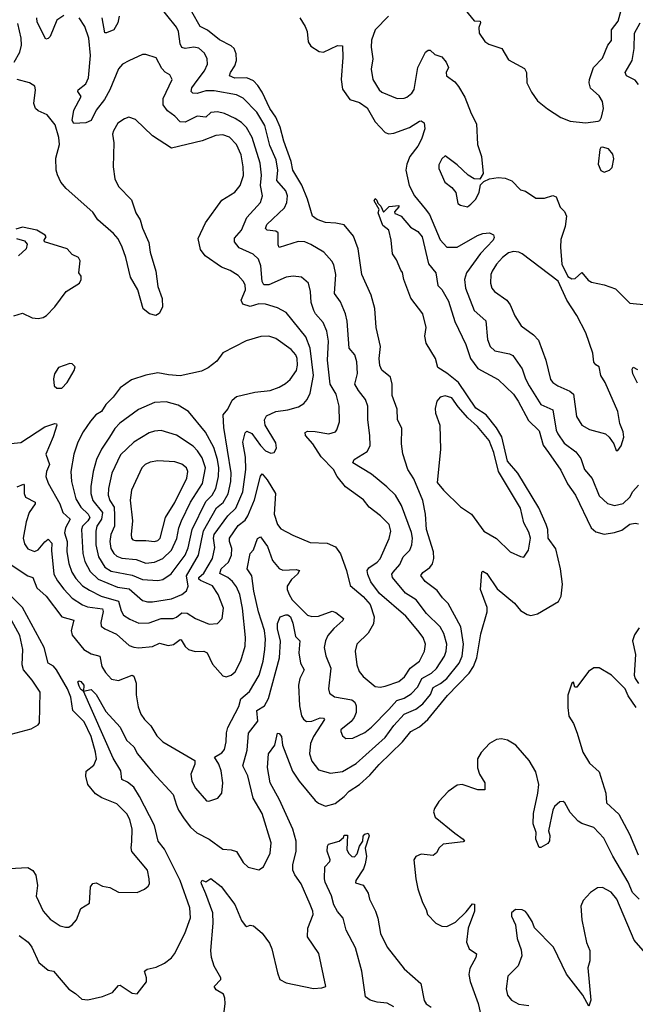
# Model space of a CAD drawing. Extents: x 1550320 to 1685906, y 509093 to 640511.
# Tile 387 of 532: x 1643748 to 1647347, y 597321 to 603074. Entities that reach past the tile are written whole.
import ezdxf

# ---------------------------------------------------------------- set-up
doc = ezdxf.new("R2010")
doc.units = 0

msp = doc.modelspace()

# ---------------------------------------------------------------- linework, layer by layer
at = {"layer": '0CON20XD'}
for points in [[(1643691.7, 599891.7), (1643795, 599824), (1643825, 599814.3), (1643848, 599755), (1643901.8, 599705), (1643994.8, 599584.8), (1644064.3, 599565), (1644047.8, 599505), (1644055, 599478.6), (1644122.9, 599395), (1644165, 599369.2), (1644215.5, 599355), (1644227.3, 599295), (1644248.9, 599258.9), (1644285, 599221.1), (1644325, 599212.7), (1644405, 599243.8), (1644415, 599237.5), (1644427.7, 599197.7), (1644429.5, 599129.5), (1644440, 599060), (1644456, 599016), (1644476.7, 598985), (1644515, 598948.8), (1644548.9, 598888.9), (1644584.6, 598854.6), (1644771.2, 598745), (1644772, 598725), (1644748, 598665), (1644754.5, 598625), (1644775, 598584.2), (1644839.3, 598509.3), (1644853, 598507), (1644906.7, 598525), (1644928.8, 598555), (1644935.6, 598615), (1644925.6, 598684.4), (1644912, 598725), (1644887.5, 598765), (1644929.1, 598790.9), (1644945, 598810), (1644955.3, 598854.7), (1644957.3, 598907.3), (1644965, 598938.6), (1645028.3, 599061.7), (1645040, 599105), (1645092.2, 599147.8), (1645147.2, 599245), (1645170.8, 599325), (1645181.6, 599395), (1645184.7, 599455), (1645179.5, 599505), (1645143, 599615), (1645116, 599735), (1645105.3, 599825), (1645077.1, 599865), (1645094.5, 599955), (1645113.8, 599976.2), (1645138.3, 600041.7), (1645155, 600051.4), (1645196.3, 599996.3), (1645225.3, 599915), (1645265, 599867.9), (1645286.7, 599856.7), (1645365, 599860.5), (1645383.8, 599855), (1645371.1, 599835), (1645336, 599804), (1645312, 599765), (1645312, 599745), (1645322.7, 599715), (1645341.1, 599685), (1645429.5, 599595), (1645455, 599585.9), (1645495, 599588.9), (1645575, 599617.1), (1645595, 599610), (1645640, 599575), (1645636.9, 599563.1), (1645583.7, 599516.3), (1645550, 599475), (1645534.6, 599445), (1645527.5, 599405), (1645537, 599357), (1645566.9, 599285), (1645552.5, 599165), (1645558, 599138), (1645587.4, 599117.4), (1645690.3, 599100.2), (1645706.5, 599086.5), (1645715.4, 599065), (1645714.6, 599025), (1645704.1, 598995.9), (1645686.1, 598973.9), (1645626, 598925), (1645624.4, 598914.4), (1645635, 598888.8), (1645655, 598874.3), (1645695, 598876.9), (1645765, 598908.9), (1645805, 598940), (1645906.3, 599043.7), (1645953.4, 599096.6), (1645995, 599109.1), (1646035.4, 599134.6), (1646075, 599175.4), (1646098.9, 599225), (1646154.5, 599255.5), (1646185, 599283.4), (1646231.1, 599355), (1646241.6, 599385), (1646245.3, 599425), (1646228.1, 599488.1), (1646205.5, 599525.5), (1646126.8, 599605), (1646066.2, 599685), (1646002.5, 599722.5), (1645927.1, 599815), (1645924.2, 599835), (1645930.3, 599845), (1645969.2, 599890.8), (1645989.2, 599935), (1646029.4, 599975), (1646040.3, 600005), (1646043.8, 600045), (1646037.7, 600077.7), (1645980, 600235), (1645945, 600295.5), (1645894.5, 600345), (1645805, 600417.5), (1645695.8, 600485), (1645704, 600505), (1645778.8, 600551.2), (1645796.8, 600583.2), (1645795.5, 600645), (1645783.2, 600735), (1645782.5, 600815), (1645768.8, 600855), (1645727.7, 600907.7), (1645707.9, 600945), (1645722.4, 601007.6), (1645719.7, 601075), (1645706.2, 601115), (1645673.1, 601155), (1645661.7, 601311.7), (1645653.2, 601355), (1645624, 601426), (1645587.9, 601475), (1645595.3, 601585.3), (1645585, 601642), (1645573.1, 601663.1), (1645525.6, 601715), (1645449.5, 601759.5), (1645415, 601776.1), (1645375, 601777.9), (1645265, 601743.1), (1645258.9, 601758.9), (1645258.4, 601828.4), (1645245, 601837.7), (1645195, 601843.8), (1645184.7, 601854.7), (1645192.1, 601877.9), (1645296, 601975), (1645310, 602005), (1645312.5, 602045), (1645303.7, 602073.6), (1645251.1, 602135), (1645256.2, 602195), (1645246.2, 602255), (1645209.5, 602339.5), (1645180, 602455), (1645135, 602533.1), (1645053.5, 602615), (1645014.8, 602634.8), (1644885, 602658.1), (1644835, 602657.4), (1644785, 602642.5), (1644760, 602645), (1644750.9, 602655), (1644754.1, 602675), (1644785, 602719.1), (1644829.1, 602775), (1644845.6, 602815), (1644844.2, 602845.8), (1644828.7, 602878.7), (1644795, 602907.9), (1644765, 602913.1), (1644715, 602906.2), (1644695, 602911.1), (1644685, 602933.3), (1644676.2, 603005), (1644665, 603030.8), (1644551.2, 603171.2)], [(1646335, 603152), (1646405, 603067.5), (1646440, 603065), (1646442.5, 603055), (1646432.5, 603027.5), (1646434.4, 602995), (1646467, 602947), (1646490.4, 602930.4), (1646565.5, 602905.5), (1646605, 602839.2), (1646698.9, 602788.9), (1646710.5, 602765), (1646713.1, 602705), (1646740.6, 602650.6), (1646775, 602600), (1646832.7, 602552.7), (1646912.3, 602502.3), (1646965, 602481.2), (1647055, 602471.2), (1647129.3, 602480.7), (1647140, 602485), (1647150, 602505), (1647160.8, 602555), (1647155.7, 602595), (1647135, 602628.8), (1647084.6, 602674.6), (1647076.4, 602705), (1647079.6, 602725), (1647102.7, 602795), (1647155, 602849.2), (1647185.8, 602925), (1647207.6, 602952.4), (1647207.9, 603015), (1647247.1, 603065), (1647273.6, 603165)], [(1643745, 597722.9), (1643797.3, 597685), (1643818.2, 597655), (1643860, 597565), (1643915, 597521.2), (1643945, 597513.8), (1644035, 597410), (1644074, 597385), (1644111.1, 597351.1), (1644147, 597347), (1644232.7, 597367.3), (1644289.5, 597390.5), (1644325, 597430), (1644335, 597433.3), (1644405, 597386.7), (1644435, 597382.5), (1644488.3, 597451.7), (1644489.2, 597475), (1644477.5, 597515), (1644493.6, 597526.4), (1644545, 597538), (1644595, 597561.2), (1644635, 597592), (1644653.1, 597615), (1644713.6, 597735), (1644746.6, 597826.6), (1644743.3, 597885), (1644685.9, 598045), (1644595, 598227.5), (1644557.3, 598275), (1644535.7, 598365), (1644449.1, 598535), (1644415, 598589.1), (1644378.4, 598618.4), (1644344.4, 598635), (1644339.7, 598685), (1644295, 598760), (1644120, 599150), (1644105, 599160), (1644095, 599180), (1644087.5, 599205), (1644095, 599210), (1644105, 599206.7), (1644123.3, 599185), (1644120, 599150), (1644165, 599161.2), (1644195, 599132), (1644251, 599031), (1644335, 598940.4), (1644371.9, 598865), (1644415.2, 598825.2), (1644436.7, 598785), (1644525.8, 598675), (1644645, 598546.8), (1644665.2, 598485), (1644676.2, 598455), (1644708.4, 598405), (1644745.5, 598355.5), (1644783.6, 598323.6), (1644856.2, 598286.2), (1644935, 598228), (1644985, 598223.8), (1645015, 598213.8), (1645055, 598149.2), (1645082.6, 598122.6), (1645145, 598106.2), (1645173.8, 598125), (1645211.4, 598205), (1645217.8, 598265), (1645165, 598436.2), (1645112.1, 598525), (1645081.5, 598655), (1645051.5, 598715), (1645076.9, 598805), (1645084.7, 598905), (1645139.2, 598975), (1645135, 599036.9), (1645178.8, 599065), (1645202.8, 599107.2), (1645266.9, 599345), (1645273.4, 599443.4), (1645254.3, 599515), (1645255, 599546.2), (1645270, 599585), (1645303.2, 599596.8), (1645315, 599596.1), (1645330, 599585), (1645345, 599548.8), (1645360.9, 599470.9), (1645385.6, 599445), (1645378.9, 599375), (1645389.3, 599315), (1645410.4, 599275), (1645385.3, 599225), (1645378.1, 599185), (1645384.2, 599065), (1645395, 599006.2), (1645406.6, 598986.6), (1645425, 598973.8), (1645455, 598975.8), (1645505, 598994.6), (1645523.5, 598993.5), (1645530, 598985), (1645465.9, 598885), (1645448.2, 598845), (1645441.8, 598785), (1645455, 598742.5), (1645495, 598691.1), (1645565, 598670.8), (1645635, 598681.2), (1645715, 598727.3), (1645885, 598879.1), (1645935, 598950.3), (1645995, 599015.9), (1646063.8, 599046.2), (1646105, 599077.2), (1646148.6, 599131.4), (1646165, 599172), (1646207.3, 599195), (1646245.1, 599224.9), (1646316.7, 599315), (1646334.2, 599355), (1646341.7, 599425), (1646325.8, 599525.8), (1646252.3, 599662.3), (1646219.1, 599695), (1646188.3, 599738.3), (1646118.3, 599791.7), (1646092.8, 599827.2), (1646105, 599844.4), (1646145.9, 599874.1), (1646161.1, 599895), (1646169.6, 599925), (1646166, 599965), (1646126.6, 600095), (1646120, 600185), (1646104.1, 600264.1), (1646051.7, 600391.7), (1646017.5, 600445), (1645987, 600537), (1645979.4, 600595), (1645981.9, 600685), (1645957.4, 600737.4), (1645955, 600797.5), (1645925, 600877.5), (1645925.6, 600945), (1645915.6, 600985.6), (1645865, 601026.2), (1645853.1, 601053.1), (1645849.1, 601095), (1645857.5, 601165), (1645831.9, 601275), (1645824.3, 601385.7), (1645802.5, 601465), (1645747.1, 601585), (1645725.9, 601735), (1645698.5, 601808.5), (1645644.5, 601874.5), (1645595.3, 601885.3), (1645535, 601889.4), (1645486.6, 601906.6), (1645458.8, 601925), (1645431, 602025), (1645396.9, 602106.9), (1645345.2, 602195.2), (1645334.8, 602245), (1645291.9, 602365), (1645270.4, 602445), (1645244.3, 602504.3), (1645210, 602555), (1645165, 602650.5), (1645139.9, 602689.9), (1645115, 602715.9), (1645075, 602733.7), (1645005, 602732.7), (1644974.3, 602745), (1644979.6, 602765), (1645006.3, 602803.7), (1645015.8, 602835), (1645012.9, 602875), (1645001.3, 602905), (1644985, 602920.3), (1644915.7, 602955.7), (1644845, 603013.5), (1644803.5, 603035), (1644755, 603119.7)], [(1644005, 603097.5), (1643965, 603071.5), (1643925, 602975.8), (1643915, 602964.2), (1643900, 602960), (1643849.9, 603059.9), (1643848.9, 603085)], [(1645075, 601917.5), (1645156.1, 602005), (1645168.2, 602045), (1645156.2, 602105), (1645161, 602165), (1645153.8, 602235), (1645106.4, 602386.4), (1645074, 602444), (1645045, 602473.1), (1645007.4, 602497.4), (1644945, 602526.2), (1644905, 602535.3), (1644865, 602531.1), (1644835, 602504.1), (1644785, 602509.3), (1644715, 602474.6), (1644686.4, 602476.4), (1644655, 602511.1), (1644611.2, 602541.2), (1644587.1, 602577.1), (1644587.1, 602612.9), (1644640, 602725), (1644625, 602752.5), (1644597.6, 602767.6), (1644577.8, 602787.8), (1644545, 602851.2), (1644485, 602870), (1644465, 602870), (1644385, 602834.2), (1644348, 602815), (1644325, 602787.5), (1644275.3, 602665), (1644242.6, 602607.4), (1644194.2, 602545), (1644164.8, 602485.2), (1644135, 602470.3), (1644065, 602466.7), (1644054.7, 602485), (1644064.7, 602545.3), (1644107.1, 602625), (1644087.1, 602655), (1644090, 602665), (1644135, 602698.9), (1644149.7, 602735), (1644161.3, 602865), (1644152.5, 602965), (1644128.8, 603035), (1644095.6, 603085)], [(1644330, 603095), (1644320.8, 603055), (1644298.8, 603015), (1644256.2, 602996.2), (1644245, 602996.7), (1644230.5, 603085)], [(1645384.8, 603084.8), (1645416.4, 603035), (1645428.8, 603005), (1645434.6, 602944.6), (1645449.7, 602919.7), (1645498.6, 602888.6), (1645523.6, 602883.6), (1645605, 602922.7), (1645635, 602922), (1645636.6, 602853.4), (1645626.2, 602725), (1645635, 602668), (1645678.3, 602608.3), (1645735, 602589.3), (1645779.5, 602559.5), (1645825, 602477.8), (1645885, 602414.5), (1645905, 602406.5), (1645935, 602410.4), (1646025.9, 602444.1), (1646085, 602481.4), (1646095, 602482.5), (1646111.7, 602471.7), (1646116.3, 602436.3), (1646096, 602375), (1646074.8, 602335), (1646028.7, 602275), (1646011.2, 602228.8), (1646006.1, 602195), (1646025.3, 602105), (1646056.5, 602045), (1646118.9, 601968.9), (1646144.2, 601935), (1646206.7, 601786.7), (1646245, 601744.5), (1646305, 601744.4), (1646425, 601813.8), (1646455, 601825.4), (1646495, 601829.2), (1646517.1, 601817.1), (1646520.8, 601800.8), (1646516.5, 601785), (1646441.6, 601708.4), (1646360, 601595), (1646348.9, 601555), (1646353.4, 601505), (1646404.6, 601375), (1646473.8, 601315), (1646482.3, 601205), (1646497.8, 601165), (1646525, 601138.5), (1646612.1, 601122.1), (1646631.1, 601111.1), (1646684.8, 601034.8), (1646704.1, 600975), (1646725.6, 600934.4), (1646794.8, 600824.8), (1646864.1, 600794.1), (1646884.7, 600675), (1646893.8, 600653.8), (1646930.3, 600600.3), (1646998.4, 600548.4), (1647029.2, 600509.2), (1647049.6, 600445), (1647095, 600393.1), (1647135, 600291.4), (1647185, 600246.7), (1647225, 600235.5), (1647275, 600246.9), (1647315, 600284), (1647333.1, 600316.9), (1647366, 600355)], [(1645904.7, 603095), (1645826.4, 603015), (1645804.4, 602955), (1645802.4, 602912.4), (1645811.4, 602845), (1645802.9, 602785), (1645811.9, 602725), (1645849.4, 602665), (1645865, 602651.1), (1645955, 602614.4), (1645994.5, 602614.5), (1646010.5, 602620.5), (1646040, 602645), (1646053.5, 602666.5), (1646075.3, 602794.7), (1646119.2, 602885), (1646135, 602895.6), (1646147.5, 602895), (1646175, 602871.2), (1646215, 602856.2), (1646241.2, 602825), (1646254, 602795), (1646240.5, 602765), (1646243.6, 602745), (1646291.6, 602711.6), (1646313.9, 602683.9), (1646351, 602621), (1646386.7, 602525), (1646417.8, 602465), (1646423.3, 602345), (1646447.1, 602275), (1646456.7, 602175), (1646437, 602143), (1646405, 602143.8), (1646370, 602165), (1646305.6, 602225.6), (1646235, 602277.5), (1646215, 602260), (1646197.5, 602225), (1646197.5, 602205), (1646234, 602125), (1646274.2, 602094.2), (1646296.7, 602065), (1646310, 602000), (1646325, 601990), (1646365, 601980), (1646385, 601996.7), (1646413.8, 602025), (1646433.9, 602066.1), (1646441.2, 602108.8), (1646460.7, 602129.3), (1646495, 602143.8), (1646545, 602151.9), (1646585, 602148.1), (1646625, 602131.8), (1646675, 602079.2), (1646705, 602072.9), (1646765, 602031.1), (1646815, 602031.4), (1646865, 602045.8), (1646885, 602038.8), (1646907.8, 601977.8), (1646933, 601953), (1646944.2, 601925), (1646937.1, 601865), (1646911.3, 601788.7), (1646908.9, 601745), (1646917.8, 601645), (1646952.8, 601572.8), (1646975, 601560), (1646995, 601562.5), (1647035, 601596), (1647071.3, 601551.3), (1647089.7, 601539.7), (1647165, 601525.6), (1647230.5, 601500.5), (1647315, 601417.5), (1647415, 601407.5)], [(1643714.5, 602825), (1643749.1, 602885), (1643757.8, 602925), (1643756, 602965), (1643737.6, 603052.4)], [(1647366, 602695), (1647345, 602719.6), (1647295.3, 602745.3), (1647287.1, 602765), (1647328.2, 602835), (1647340.8, 602905), (1647342.1, 602995), (1647375.2, 603054.8)], [(1643695, 600596.7), (1643755, 600603.3), (1643895, 600694.6), (1643954, 600714), (1643963.3, 600713.3), (1643965.8, 600705), (1643943.9, 600636.1), (1643900.9, 600535), (1643922.9, 600475), (1643904.6, 600435), (1643901.5, 600405), (1643914.6, 600365), (1643981.8, 600245), (1643999.3, 600195), (1644043.3, 600155), (1644014.7, 600105), (1644010.3, 600075), (1644025.6, 600025), (1644022.4, 599965), (1644035.9, 599895.9), (1644053.3, 599845), (1644075, 599809.2), (1644115, 599765.9), (1644155, 599740.5), (1644225, 599706.1), (1644325, 599676.5), (1644340.6, 599620.6), (1644355, 599595.5), (1644390.8, 599570.8), (1644445, 599548.8), (1644505, 599549.1), (1644575, 599575.3), (1644645, 599575.3), (1644665, 599583.2), (1644695, 599609.2), (1644727.2, 599607.2), (1644775.3, 599575.3), (1644855, 599542.9), (1644904.6, 599545.4), (1644930.9, 599575), (1644939.2, 599635), (1644908.4, 599715), (1644875.5, 599765.5), (1644805, 599797.8), (1644794.8, 599805), (1644794.5, 599815), (1644825, 599840.9), (1644874.3, 599925), (1644889.5, 599990.5), (1644879.8, 600045), (1644884.8, 600065), (1644963.7, 600175), (1645010.7, 600219.3), (1645051.5, 600315), (1645070.7, 600445), (1645068.1, 600518.1), (1645051.5, 600605), (1645065, 600660), (1645075, 600670.6), (1645105, 600656.2), (1645154.6, 600585), (1645185, 600555.6), (1645215, 600541.9), (1645235, 600546), (1645249.7, 600570.3), (1645245, 600601.2), (1645182.7, 600705), (1645178.2, 600735), (1645190.1, 600759.9), (1645244.5, 600784.5), (1645315.3, 600794.7), (1645378.3, 600811.7), (1645408.8, 600831.2), (1645429.1, 600855), (1645445, 600891.2), (1645465.6, 600995), (1645446.7, 601155), (1645421.3, 601221.3), (1645305, 601363.8), (1645255, 601390.4), (1645185, 601412.5), (1645145, 601412.8), (1645095, 601397.8), (1645051.9, 601411.9), (1645043.2, 601435), (1645067.2, 601495), (1645065.9, 601525), (1645055, 601546.5), (1645025, 601580), (1644978, 601608), (1644927.1, 601627.1), (1644831.5, 601695), (1644805, 601730.8), (1644790.8, 601795), (1644833.6, 601886.4), (1644930.2, 602019.8), (1645005, 602065.6), (1645036.9, 602105), (1645055.7, 602164.3), (1645054.2, 602215), (1645041.6, 602285), (1645014.6, 602345), (1644975, 602386.7), (1644935, 602400.7), (1644895, 602398), (1644815, 602366.2), (1644635, 602323.5), (1644524.2, 602395), (1644425, 602490.8), (1644385, 602504.2), (1644361.2, 602495), (1644321.6, 602468.4), (1644295.6, 602425), (1644290.5, 602405), (1644298.1, 602355), (1644293.8, 602215), (1644303.8, 602145), (1644325, 602098.6), (1644400.6, 602020.6), (1644426.4, 601945), (1644452.3, 601905), (1644465.3, 601855.3), (1644502.2, 601772.2), (1644510.9, 601715), (1644542.7, 601605), (1644554.4, 601515), (1644581.4, 601445), (1644582, 601395), (1644562.3, 601357.7), (1644543.9, 601346.1), (1644505.8, 601355.8), (1644470, 601385), (1644437.5, 601495), (1644395, 601570), (1644367.9, 601685), (1644347.1, 601745), (1644323.2, 601793.2), (1644297.1, 601825), (1644204.5, 601905), (1644175, 601950), (1644018.5, 602088.5), (1643987.8, 602125), (1643968.2, 602168.2), (1643960.7, 602195), (1643958.1, 602265), (1643981.2, 602345), (1643976.9, 602385), (1643955, 602460), (1643907.5, 602517.5), (1643855, 602541.4), (1643840.6, 602555), (1643830.5, 602585), (1643840.8, 602665), (1643836, 602685), (1643805, 602704.3), (1643733.8, 602725)], [(1647165, 602183.3), (1647196.1, 602193.9), (1647210.7, 602209.3), (1647221.7, 602261.7), (1647215, 602287.5), (1647189.3, 602319.3), (1647155, 602330), (1647145, 602327.5), (1647140, 602315), (1647129.5, 602229.5), (1647145, 602193.3), (1647165, 602183.3)], [(1644943.5, 597276.5), (1644948.2, 597325), (1644947.3, 597357.3), (1644939.3, 597379.3), (1644896.2, 597405), (1644884.1, 597424.1), (1644923.8, 597465), (1644924.2, 597475), (1644885, 597543.3), (1644869.2, 597595), (1644864.4, 597635), (1644878, 597795), (1644876.6, 597855), (1644836, 597966), (1644810, 598025), (1644808, 598035), (1644815, 598046.2), (1644835, 598037.5), (1644865, 598056.2), (1644925, 598010), (1645005, 597904.3), (1645045, 597810.8), (1645065, 597782), (1645075, 597776.2), (1645095, 597783.8), (1645115, 597780), (1645165, 597736), (1645208.1, 597678.1), (1645222.5, 597645), (1645254.6, 597504.6), (1645269.5, 597465), (1645306, 597446), (1645465, 597414.2), (1645513.4, 597416.6), (1645538, 597425), (1645497.3, 597617.3), (1645430, 597715), (1645433.1, 597765), (1645463.1, 597845), (1645462.2, 597865), (1645445, 597904), (1645393.6, 598025), (1645356.9, 598076.9), (1645344.7, 598104.7), (1645345.3, 598135), (1645364.7, 598215.3), (1645363.1, 598275), (1645344.7, 598345), (1645267.1, 598515), (1645211.6, 598615), (1645196.7, 598705), (1645201.5, 598785), (1645238.8, 598835), (1645254, 598905), (1645265, 598903.3), (1645278, 598885), (1645283.8, 598835), (1645342.9, 598682.9), (1645381.4, 598625), (1645475, 598512.5), (1645495, 598497.1), (1645535, 598479.2), (1645592.9, 598495), (1645644.6, 598535), (1645673.4, 598566.6), (1645734.6, 598605), (1645795, 598659.3), (1645848.8, 598721.2), (1645985.2, 598854.8), (1646033.8, 598915), (1646085, 598943.1), (1646133.6, 598985), (1646249.1, 599125), (1646375.2, 599255), (1646400.6, 599295), (1646420.5, 599345), (1646443.3, 599485), (1646480, 599615), (1646479.8, 599639.8), (1646441.4, 599745), (1646450, 599845), (1646455, 599852.5), (1646478.1, 599838.1), (1646539.4, 599749.4), (1646640, 599665), (1646675, 599622.5), (1646715, 599597.8), (1646735, 599592.5), (1646775, 599602.9), (1646898.2, 599675), (1646914, 599705), (1646921.9, 599775), (1646908.6, 599865), (1646881.7, 599981.7), (1646837.2, 600045), (1646834.8, 600095), (1646825.7, 600125), (1646782.5, 600222.5), (1646659.7, 600425), (1646599.8, 600495), (1646566.4, 600636.4), (1646535, 600690), (1646474.3, 600764.3), (1646415, 600803.5), (1646313.7, 600953.7), (1646245, 601008.9), (1646192.1, 601042.1), (1646179.4, 601095), (1646125, 601184), (1646117.1, 601225), (1646124.2, 601275), (1646104, 601355), (1646035, 601446.7), (1645994.4, 601555), (1645986.2, 601596.2), (1645975, 601610), (1645950.7, 601670.7), (1645927.5, 601705), (1645920, 601785), (1645906.7, 601845), (1645871.7, 601871.7), (1645843.8, 601945), (1645850, 601965), (1645820, 602015), (1645825, 602030), (1645835, 602020), (1645841.7, 602001.7), (1645860, 601985), (1645875, 601950), (1645908.3, 601981.7), (1645965, 601987.5), (1645965, 601980), (1645938.3, 601951.7), (1645940.7, 601940.7), (1645953, 601937), (1645977.5, 601925), (1646032, 601862), (1646075, 601835.7), (1646101.2, 601805), (1646138.3, 601648.3), (1646180, 601595), (1646191.7, 601521.7), (1646215, 601497.5), (1646255, 601428.8), (1646290.7, 601310.7), (1646355.4, 601175.4), (1646384.1, 601094.1), (1646426.4, 601036.4), (1646545, 600971.4), (1646635, 600885.6), (1646662.7, 600845), (1646721.7, 600731.8), (1646785, 600671.4), (1646808.1, 600588.1), (1646838.9, 600545), (1646911.9, 600441.9), (1646951.1, 600361.1), (1646996.2, 600295), (1647087.9, 600105), (1647115, 600082.3), (1647165, 600067.9), (1647225, 600077.7), (1647267.9, 600092.1), (1647315, 600127.3), (1647345, 600132.5), (1647365, 600127.5)], [(1643732.1, 600345), (1643769.7, 600359.7), (1643774.3, 600354.3), (1643773.8, 600305), (1643782.2, 600285), (1643837.8, 600255), (1643837.3, 600245), (1643803.1, 600195), (1643785, 600140.8), (1643768.8, 600045), (1643775, 600011.2), (1643795, 599983.1), (1643835, 599966.5), (1643855, 599975.5), (1643895, 600023.1), (1643915, 600038.2), (1643936.3, 600015), (1643932.9, 599972.9), (1643948.2, 599835), (1643967.8, 599795), (1644006.3, 599746.3), (1644055, 599694.7), (1644114.8, 599654.8), (1644145, 599643), (1644231.6, 599631.6), (1644236.6, 599616.6), (1644221.3, 599551.3), (1644225, 599530), (1644244.6, 599514.6), (1644313.3, 599483.3), (1644388.3, 599418.3), (1644415, 599407.1), (1644445, 599403.8), (1644525, 599412.5), (1644565, 599430.3), (1644615, 599416.9), (1644646.6, 599423.4), (1644685, 599453.1), (1644691.3, 599451.3), (1644715, 599412.2), (1644735, 599394.6), (1644773.1, 599383.1), (1644825, 599385.2), (1644844.6, 599375), (1644875, 599308.2), (1644935, 599240.9), (1644955, 599233.5), (1644985, 599243.8), (1645006.9, 599263.1), (1645041.5, 599328.5), (1645065, 599413.3), (1645068.7, 599465), (1645050.8, 599635), (1645034.8, 599714.8), (1645015, 599760), (1644991.5, 599791.5), (1644963.6, 599815), (1644917.3, 599837.3), (1644925.7, 599865), (1644967.6, 599905), (1644985.3, 599945), (1644988.1, 599985), (1644973.8, 600025), (1644974.2, 600045), (1645025, 600117.9), (1645065, 600149.7), (1645081.6, 600175), (1645120.8, 600269.2), (1645155, 600406.2), (1645165, 600420), (1645195, 600384.6), (1645242.8, 600305), (1645235.4, 600185), (1645255, 600124), (1645275, 600100), (1645345, 600062.9), (1645445, 600019.4), (1645545, 600014.5), (1645593.9, 599993.9), (1645622.8, 599952.8), (1645658, 599855), (1645678.8, 599768.8), (1645755, 599704), (1645796.5, 599656.5), (1645820.5, 599585), (1645816, 599544), (1645785, 599488.6), (1645719.2, 599425), (1645708.6, 599385), (1645718.2, 599305), (1645733.3, 599265), (1645756.7, 599236.7), (1645825, 599178.6), (1645854.5, 599174.5), (1645885, 599179.1), (1645965, 599206.4), (1645997.1, 599235), (1646029.6, 599285), (1646085.4, 599325), (1646113.9, 599385), (1646120.8, 599425), (1646106.2, 599465), (1646074.4, 599504.4), (1646005, 599589.2), (1645852.1, 599722.1), (1645800, 599790), (1645782.1, 599832.1), (1645780, 599855), (1645788, 599872), (1645837.1, 599905), (1645855, 599924.3), (1645908.3, 600041.7), (1645917.3, 600085), (1645907.3, 600125), (1645857.1, 600175), (1645790, 600225), (1645758, 600268), (1645651.9, 600345), (1645603.8, 600405), (1645582.9, 600445), (1645510.5, 600520.5), (1645461.5, 600595), (1645419.4, 600645), (1645417.5, 600662.5), (1645430.9, 600669.1), (1645475, 600668.7), (1645555, 600653.8), (1645593.8, 600666.2), (1645602.7, 600677.3), (1645617.1, 600725), (1645614.6, 600815), (1645598.4, 600885), (1645562.7, 600945), (1645546.9, 601085), (1645553.7, 601195), (1645543.8, 601253.8), (1645521.8, 601305), (1645477.3, 601355), (1645467.1, 601375), (1645451.7, 601421.7), (1645448.5, 601485), (1645436.9, 601535), (1645395, 601568.6), (1645345.8, 601575.8), (1645305, 601569.4), (1645205, 601524.7), (1645174.8, 601524.8), (1645164.4, 601544.4), (1645158.1, 601635), (1645143.6, 601675), (1645113.5, 601703.5), (1645031, 601741), (1645002.9, 601775), (1645003.1, 601796.9), (1645045.2, 601844.8), (1645075, 601917.5)], [(1643855, 601328.6), (1643885, 601334), (1643905, 601346.2), (1643953.2, 601396.8), (1644020, 601485), (1644096.7, 601535), (1644106.4, 601556.4), (1644106.2, 601575), (1644093.3, 601595), (1644101.2, 601665), (1644092.5, 601685), (1644055, 601701.2), (1644025.6, 601735.6), (1643892.5, 601775), (1643890, 601785), (1643902.5, 601805), (1643896.7, 601815), (1643847.5, 601845), (1643765, 601862.5), (1643725, 601850)], [(1643730, 601795), (1643775, 601782.5), (1643791.7, 601761.7), (1643786.2, 601735), (1643741.2, 601695)], [(1647245, 600556.7), (1647265, 600583.3), (1647278.9, 600635), (1647275.4, 600665.4), (1647256.7, 600715), (1647245.4, 600785.4), (1647171.1, 600955), (1647145.7, 600995), (1647136, 601045), (1647115, 601056.7), (1647105, 601072.5), (1647098.9, 601125), (1647057.1, 601245), (1647005.3, 601345), (1646945.6, 601435), (1646895.8, 601545.8), (1646685, 601705.5), (1646665, 601716.4), (1646635, 601719.6), (1646605, 601711.2), (1646570.5, 601685), (1646534.5, 601645), (1646509.6, 601605), (1646502.1, 601585), (1646500, 601535), (1646508.6, 601505), (1646524.2, 601485), (1646595, 601436), (1646615, 601408.8), (1646643.3, 601343.3), (1646680, 601285), (1646751.8, 601231.8), (1646781.2, 601201.2), (1646823.8, 601085), (1646851.3, 600971.3), (1646865, 600954.4), (1646894.7, 600934.7), (1646963, 600903), (1646984.5, 600885), (1647002.3, 600755), (1647033.5, 600705), (1647078.5, 600678.5), (1647172, 600655), (1647194.5, 600634.5), (1647221.2, 600595), (1647235, 600557.5), (1647245, 600556.7)], [(1643714.2, 601344.2), (1643765, 601358.8), (1643821.3, 601331.3), (1643855, 601328.6)], [(1644495, 599671.8), (1644525, 599673.4), (1644635, 599689.7), (1644695, 599715.4), (1644723.8, 599736.2), (1644733.5, 599765), (1644722.1, 599825), (1644793.2, 599945), (1644822.1, 600087.9), (1644897.7, 600222.3), (1644936.8, 600253.2), (1644965.8, 600304.2), (1644982.8, 600375), (1644984.4, 600425.6), (1644941.2, 600691.2), (1644938.2, 600765), (1644965, 600798.9), (1644989.9, 600850.1), (1645015, 600873.1), (1645122.2, 600897.8), (1645212.9, 600907.1), (1645265, 600926.2), (1645302.2, 600947.8), (1645328.3, 600971.7), (1645365.3, 601025), (1645371.2, 601055), (1645369.2, 601095), (1645362, 601115), (1645335, 601147.5), (1645245, 601211.5), (1645204.6, 601224.6), (1645157.9, 601222.1), (1645072.7, 601197.3), (1644935, 601127.1), (1644901.2, 601078.8), (1644849.8, 601040.2), (1644810.3, 601019.7), (1644685, 600993.5), (1644618, 600998), (1644555, 601010.9), (1644485, 600997.1), (1644401.2, 600968.8), (1644335, 600922.5), (1644295, 600868.1), (1644250.5, 600825), (1644225.4, 600785), (1644193.5, 600765), (1644161.7, 600728.3), (1644118.8, 600665), (1644087.7, 600605), (1644064.6, 600535), (1644046.9, 600435), (1644050, 600375), (1644076.9, 600275), (1644105.9, 600225), (1644147.1, 600185), (1644158.4, 600165), (1644146.9, 600145), (1644115.3, 600115), (1644109.5, 600095), (1644117.1, 599955), (1644128.1, 599908.1), (1644160.4, 599850.4), (1644206.2, 599805), (1644319.1, 599759.1), (1644387.9, 599747.9), (1644465, 599680), (1644495, 599671.8)], [(1643995, 600920), (1644026.2, 600955), (1644066.2, 601025), (1644071.2, 601045), (1644055, 601063.3), (1644040, 601065), (1643975, 601042.5), (1643951.2, 601005), (1643946.2, 600975), (1643950, 600935), (1643965, 600920), (1643995, 600920)], [(1647359.8, 600949.8), (1647332.7, 601005), (1647328.3, 601031.7), (1647335, 601043.3), (1647359.3, 601029.3)], [(1644555, 599798.1), (1644585, 599802.4), (1644633.8, 599836.2), (1644715.6, 599945), (1644732.5, 599987.5), (1644755.2, 600095), (1644835, 600259.3), (1644873.3, 600296.7), (1644893.6, 600335), (1644909.8, 600405), (1644912.5, 600455), (1644904.8, 600505), (1644882, 600575), (1644833.7, 600663.7), (1644734.4, 600785), (1644675, 600822.1), (1644605, 600840.8), (1644535, 600837.1), (1644442.8, 600797.2), (1644332.8, 600717.2), (1644303.6, 600685), (1644272.1, 600635), (1644226.2, 600565), (1644196.7, 600505), (1644176.9, 600435), (1644163.9, 600346.1), (1644164.4, 600305), (1644174.8, 600265), (1644232.6, 600195), (1644226.2, 600155), (1644198.8, 600115), (1644192.1, 600085), (1644193.3, 600005), (1644208.5, 599935), (1644245, 599875.9), (1644281.6, 599851.6), (1644405, 599827.7), (1644465, 599803.8), (1644555, 599798.1)], [(1646695, 599933.8), (1646722.9, 599975), (1646733.8, 600045), (1646725, 600080), (1646694.6, 600134.6), (1646675, 600219.2), (1646547.2, 600435), (1646519.3, 600545), (1646491.9, 600615), (1646425, 600696.9), (1646368.1, 600748.1), (1646311.9, 600811.9), (1646275, 600864.4), (1646235, 600875.5), (1646205, 600868.1), (1646186.7, 600845), (1646177.6, 600802.4), (1646177.9, 600775), (1646203.8, 600705), (1646208.3, 600561.7), (1646189.3, 600369.3), (1646224.6, 600324.6), (1646325, 600227.5), (1646389.4, 600185), (1646462, 600085), (1646535, 600042.5), (1646615, 599964.3), (1646675, 599936.7), (1646695, 599933.8)], [(1644485, 599898.9), (1644535, 599904.1), (1644585, 599925.4), (1644635.2, 599974.8), (1644666.5, 600043.5), (1644677.7, 600105), (1644693.4, 600145), (1644747, 600255), (1644816.8, 600363.2), (1644833.8, 600455), (1644814, 600514), (1644786.8, 600555), (1644761.4, 600581.4), (1644665, 600647.3), (1644575, 600672.7), (1644535, 600670), (1644505, 600660.5), (1644414.7, 600605.3), (1644337.9, 600532.1), (1644287.3, 600425), (1644266.9, 600335), (1644264.7, 600295.3), (1644275.3, 600265), (1644300.2, 600225), (1644302.4, 600177.6), (1644302.2, 600115), (1644280, 600065), (1644274.2, 600025), (1644281, 599985), (1644298.2, 599955), (1644315, 599939.3), (1644345, 599926.9), (1644429.2, 599919.2), (1644485, 599898.9)], [(1644535, 600024.7), (1644555, 600030.7), (1644569.6, 600045), (1644600, 600165), (1644655, 600252.5), (1644725.3, 600395), (1644730, 600435), (1644722.7, 600455), (1644695, 600476.1), (1644655, 600491.1), (1644555, 600496.2), (1644511.1, 600488.9), (1644481.4, 600475), (1644461.5, 600455), (1644401.5, 600325), (1644392.8, 600267.2), (1644406.4, 600146.4), (1644398.5, 600065), (1644401.8, 600045), (1644410, 600035), (1644425, 600030.8), (1644485, 600031.6), (1644535, 600024.7)], [(1643685.5, 598114.5), (1643795, 598120), (1643825, 598101.9), (1643842.5, 598075), (1643851.1, 598015), (1643843.2, 597953.2), (1643884, 597865), (1643925, 597818), (1643985, 597780), (1644015, 597770.8), (1644035, 597772.5), (1644055.4, 597784.6), (1644079.2, 597815), (1644105, 597880), (1644155, 597912.5), (1644162.3, 598007.7), (1644175, 598027.5), (1644195, 598030), (1644231.9, 598011.9), (1644275, 598003.1), (1644325.7, 597975.7), (1644435, 597974.2), (1644477, 597993), (1644498.9, 598011.1), (1644505.7, 598025), (1644505.6, 598054.4), (1644495.5, 598105), (1644404.2, 598214.2), (1644398.5, 598235), (1644402.9, 598272.9), (1644405.4, 598345), (1644391.1, 598401.1), (1644373.7, 598433.6), (1644315, 598492.2), (1644228.3, 598528.3), (1644191.5, 598551.5), (1644145.7, 598605.7), (1644134.8, 598654.8), (1644137.1, 598682.9), (1644181.7, 598718.3), (1644196.7, 598755), (1644191.6, 598795), (1644165.2, 598885), (1644125, 598970.9), (1644058.4, 599038.4), (1644047.4, 599115), (1644027.7, 599165), (1643963, 599275), (1643945, 599295.7), (1643914.2, 599315), (1643890.2, 599405), (1643765, 599640.2), (1643702.5, 599702.6)], [(1643668.3, 598891.7), (1643815, 598931.2), (1643855, 598953.3), (1643863.8, 598965), (1643868.1, 599145), (1643820.5, 599215), (1643769.6, 599275), (1643763.1, 599305), (1643765.5, 599394.5), (1643748.7, 599475), (1643702.4, 599562.4)], [(1647369.3, 599520.7), (1647341.2, 599478.8), (1647330.9, 599445), (1647348.5, 599365), (1647340, 599245), (1647345, 599223.8), (1647366, 599195)], [(1647352, 599055), (1647305, 599123.8), (1647287.5, 599165), (1647206.9, 599245), (1647135, 599287.3), (1647105, 599287.1), (1647073.9, 599266.1), (1647005, 599173.8), (1646993.8, 599173.8), (1646985, 599202.5), (1646975, 599196.7), (1646953, 599127), (1646951.5, 599055), (1646958, 599005), (1646985, 598962.5), (1647007.5, 598905), (1647039.5, 598795), (1647079.1, 598729.1), (1647135, 598680), (1647173.5, 598555), (1647177.7, 598497.7), (1647251.1, 598431.1), (1647312.3, 598315), (1647363.8, 598195)], [(1647370, 597935), (1647330.4, 597975), (1647304.6, 598035), (1647215, 598187.1), (1647162.2, 598292.2), (1647105, 598354.6), (1647035, 598378.1), (1647011.9, 598391.9), (1646965, 598441.2), (1646935, 598498.6), (1646925, 598505.6), (1646905, 598504.2), (1646875, 598476), (1646864.4, 598455), (1646838.8, 598335), (1646847.3, 598307.3), (1646845.6, 598275.6), (1646835, 598260), (1646795, 598236.7), (1646785, 598236.7), (1646765.8, 598285), (1646768, 598325), (1646750, 598375), (1646751.5, 598435), (1646777.7, 598555), (1646782.5, 598605), (1646765, 598678.6), (1646725.4, 598745), (1646647.3, 598835), (1646599.2, 598865), (1646565, 598872.3), (1646535, 598868.2), (1646495, 598844.4), (1646445, 598791.4), (1646424.4, 598755), (1646423.6, 598703.6), (1646436.7, 598665), (1646466.7, 598615), (1646466.4, 598573.6), (1646425.8, 598574.2), (1646335, 598605.4), (1646305, 598601.5), (1646253.1, 598565), (1646198.9, 598505), (1646172.9, 598465), (1646166, 598445), (1646176, 598415), (1646290.9, 598320.9), (1646340, 598285), (1646347.5, 598275), (1646340.7, 598269.3), (1646223.3, 598256.7), (1646199.2, 598235), (1646184.3, 598205.7), (1646165, 598190), (1646095, 598197.5), (1646063.8, 598185), (1646052, 598165), (1646063.1, 598055), (1646074.4, 597995), (1646102.2, 597915), (1646124.2, 597875), (1646131.2, 597845), (1646180, 597795), (1646215, 597777.1), (1646245, 597775.8), (1646295, 597800.6), (1646358.3, 597861.7), (1646395, 597907.5), (1646406, 597906), (1646406.5, 597865), (1646370, 597765), (1646359.5, 597685), (1646375.4, 597645.4), (1646418.8, 597615), (1646414.3, 597595), (1646379.2, 597530.8), (1646373.8, 597495), (1646382.1, 597455), (1646427.7, 597325), (1646454, 597215)], [(1645935, 597305.6), (1645896.9, 597326.9), (1645837.3, 597332.7), (1645796, 597345), (1645768.6, 597365), (1645747.8, 597515), (1645711.1, 597651.1), (1645656, 597755), (1645638, 597825), (1645605, 597864), (1645585, 597901.2), (1645571.4, 597955), (1645533.8, 598035), (1645530, 598055), (1645532.5, 598125), (1645560, 598155), (1645562.5, 598165), (1645546.2, 598215), (1645546.7, 598245), (1645553.6, 598256.4), (1645616.2, 598273.8), (1645640, 598295), (1645645, 598310), (1645665, 598310), (1645660, 598225), (1645670, 598205), (1645690, 598185), (1645705, 598182.5), (1645720.7, 598199.3), (1645734, 598245), (1645753.8, 598275), (1645755, 598302.5), (1645765.9, 598314.1), (1645785, 598320), (1645791.4, 598305), (1645767.1, 598232.9), (1645775.7, 598185), (1645768.3, 598141.7), (1645757, 598113), (1645713.3, 598045), (1645711.2, 598031.2), (1645756.4, 598016.4), (1645785, 597970), (1645793.3, 597935), (1645828.8, 597865), (1645841.4, 597825), (1645857.8, 597735), (1645896.2, 597655), (1645995, 597527.8), (1646092.2, 597442.2), (1646112.9, 597342.9), (1646125, 597323.8), (1646152.5, 597305)], [(1647555, 597450), (1647340, 597695), (1647239.6, 597935), (1647205, 597975.5), (1647155, 598004.2), (1647125, 598002), (1647085.6, 597974.4), (1647041.8, 597928.2), (1647028.5, 597895), (1647034.7, 597814.7), (1647062.2, 597682.2), (1647080, 597635), (1647080, 597575), (1647068.6, 597535), (1647086.4, 597345), (1647075, 597310), (1647040, 597375), (1646945, 597498), (1646867.8, 597655), (1646758.3, 597768.3), (1646744.2, 597804.2), (1646717.3, 597847.3), (1646703.9, 597863.9), (1646685, 597873.8), (1646645.9, 597874.1), (1646623.3, 597855), (1646623.8, 597835), (1646646, 597785), (1646655.7, 597705.7), (1646679.4, 597639.4), (1646682.9, 597605), (1646661.1, 597545), (1646601.4, 597485), (1646592.1, 597412.1)], [(1646592.1, 597412.1), (1646598.6, 597375), (1646623.8, 597345), (1646665, 597322.5), (1646725, 597314.4)]]:
    msp.add_lwpolyline(points, dxfattribs=at)

doc.saveas('drawing.dxf')
